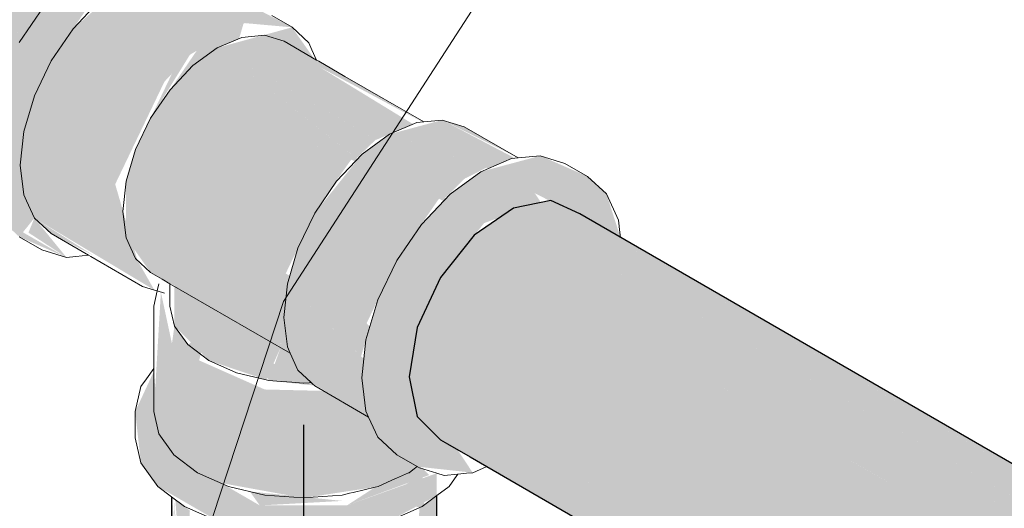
# Model space of a CAD drawing. Header units: millimetres. Extents: x 567 to 934, y -1 to 364.
# Tile 558 of 656: x 743.82 to 744.271, y 67.726 to 67.95. Entities that reach past the tile are written whole.
import ezdxf

# ---------------------------------------------------------------- set-up
doc = ezdxf.new("R2010")
doc.units = ezdxf.units.MM
doc.header["$MEASUREMENT"] = 0
for name, color, linetype, lineweight in [('AF-Condutos', 140, 'Continuous', 25), ('AF-Conexões', 152, 'Continuous', 18), ('AF-Sentido conduto', 140, 'Continuous', 30), ('ARQ-ESQUAD', 7, 'Continuous', 25)]:
    doc.layers.add(name, color=color, linetype=linetype, lineweight=lineweight)

msp = doc.modelspace()

# ---------------------------------------------------------------- hatches: boundary and pattern name
at = {"layer": 'AF-Condutos', "linetype": 'Continuous'}
for points in [[(742.10793, 68.99712), (742.07592, 69.01408), (742.0588, 69.01061), (742.04089, 68.9981), (742.0253, 68.9787), (742.01471, 68.95577), (742.08238, 68.91578), (743.81833, 67.91445), (742.11927, 68.92293), (743.82892, 67.93738), (742.12601, 68.9476), (743.84451, 67.95678), (742.14371, 68.9605), (743.86242, 67.96929), (742.10817, 68.99522), (743.86318, 67.9822)], [(743.83504, 67.96224), (742.12601, 68.9476), (743.82119, 67.94197)], [(742.11927, 68.92293), (743.80984, 67.9195), (743.82112, 67.94188)], [(744.04601, 67.86329), (744.02811, 67.85078), (744.01252, 67.83138), (744.00193, 67.80845), (744.72342, 67.3676), (744.72958, 67.38831), (744.73883, 67.40834), (744.74844, 67.4065), (744.13223, 67.78656), (744.75567, 67.43072), (744.75583, 67.43089)], [(744.09516, 67.84977), (744.06314, 67.86676), (744.04601, 67.86329), (744.78194, 67.43841), (744.09543, 67.84751), (744.7827, 67.45132)], [(744.76966, 67.44549), (744.04601, 67.86329), (744.75401, 67.432)], [(744.07652, 67.86057), (744.78274, 67.45133), (744.78424, 67.45197)], [(744.78146, 67.45202), (744.09543, 67.84751), (744.76962, 67.44575)], [(744.00193, 67.76778), (744.03826, 67.74658), (744.72325, 67.35132), (744.72321, 67.35167), (744.05327, 67.75296), (744.72115, 67.36854), (744.7242, 67.36713), (744.00193, 67.80845), (743.99819, 67.78595)], [(744.13223, 67.78656), (744.7408, 67.41121), (744.75564, 67.43069)], [(744.01252, 67.75707), (744.72385, 67.34638), (744.72383, 67.34654), (744.00193, 67.76778)], [(744.72258, 67.35204), (744.72416, 67.3668), (744.05327, 67.75296)], [(744.03826, 67.74658), (744.72383, 67.34654), (744.72325, 67.35132)], [(744.003, 67.7259), (744.00425, 67.7419), (743.98823, 67.73048)], [(744.01064, 67.61597), (744.01085, 67.73141), (744.00512, 67.72711), (744.00425, 67.7419), (743.99326, 67.60184), (744.00251, 67.6088), (744.00766, 67.65608)], [(743.8924, 67.62227), (743.89387, 67.65106), (743.88961, 67.73061), (743.88921, 67.64936)], [(743.89387, 67.65106), (743.8951, 67.67523), (743.89023, 67.73014)], [(743.8951, 67.67523), (743.89762, 67.72458), (743.89095, 67.7296)]]:
    msp.add_hatch(color=151, dxfattribs=at).paths.add_polyline_path(points)
at = {"layer": 'AF-Conexões', "linetype": 'Continuous'}
for points in [[(743.91942, 67.96063), (743.90969, 67.97515), (743.88517, 67.98726), (743.87201, 67.98596), (743.84377, 67.96965), (743.83061, 67.95576), (743.81931, 67.93923), (743.81064, 67.92117), (743.80519, 67.90283), (743.80333, 67.88545), (743.81064, 67.85817), (743.81931, 67.85013), (743.84101, 67.84064), (743.82103, 67.85217), (743.82628, 67.8587), (743.88134, 67.82568), (743.87356, 67.83931), (743.86336, 67.8742), (743.88595, 67.92125), (743.89765, 67.9336), (743.92275, 67.94809), (743.94449, 67.94615), (743.89253, 67.97345), (743.86829, 67.96695), (743.84403, 67.94545), (743.85677, 67.96409), (743.89253, 67.97345)], [(743.92021, 67.94101), (743.9222, 67.94777), (743.90073, 67.93538), (743.88855, 67.91756), (743.97351, 67.88471), (743.97449, 67.88574), (743.9102, 67.93675)], [(743.95453, 67.93187), (743.94449, 67.94615), (743.9102, 67.93675), (743.9832, 67.89461), (744.00001, 67.90176), (743.95708, 67.92799), (744.00425, 67.90274)], [(743.983, 67.89472), (743.9102, 67.93675), (743.97404, 67.88611)], [(743.87958, 67.90443), (743.89765, 67.9336), (743.88941, 67.92491)], [(743.96386, 67.87408), (743.88855, 67.91756), (743.87958, 67.90443), (743.95489, 67.86095)], [(743.97162, 67.88544), (743.88855, 67.91756), (743.96359, 67.87423)], [(743.86838, 67.87555), (743.9477, 67.84599), (743.95489, 67.86095), (743.87958, 67.90443), (743.8727, 67.8901)], [(743.98918, 67.89715), (744.03458, 67.88143), (744.04456, 67.88568), (744.01343, 67.90365)], [(744.04626, 67.8864), (744.01343, 67.90365), (744.04424, 67.88586)], [(744.04823, 67.88626), (744.02347, 67.90055), (744.01343, 67.90365)], [(744.01512, 67.86769), (743.98918, 67.89715), (743.97663, 67.888), (744.01394, 67.86645)], [(744.02399, 67.87706), (743.98918, 67.89715), (744.01479, 67.86806)], [(744.03359, 67.88177), (743.98918, 67.89715), (744.02412, 67.87698)], [(744.00358, 67.85541), (743.97663, 67.888), (743.95489, 67.86095), (743.99252, 67.83923)], [(744.09515, 67.84981), (744.08874, 67.86973), (744.08007, 67.87777), (744.05838, 67.88726), (744.0311, 67.87995), (744.01697, 67.86965), (744.00382, 67.85576), (743.99252, 67.83923), (743.98385, 67.82117), (743.9784, 67.80283), (743.97654, 67.78545), (743.9784, 67.77022), (743.98385, 67.75817), (744.00188, 67.74473), (744.02737, 67.74195), (743.99819, 67.78595), (744.00068, 67.80094), (744.01252, 67.83138), (744.03262, 67.85639), (744.05871, 67.86586), (744.05582, 67.87014)], [(744.01192, 67.86762), (743.97663, 67.888), (744.00353, 67.85546)], [(743.9477, 67.84599), (743.86838, 67.87555), (743.94159, 67.83327)], [(743.87958, 67.83372), (743.94235, 67.79958), (743.94341, 67.83222), (743.86838, 67.87555), (743.86838, 67.84967)], [(743.84101, 67.84064), (743.82629, 67.85869), (743.82357, 67.85201)], [(743.85335, 67.8416), (743.82628, 67.8587), (743.83399, 67.85156)], [(743.99252, 67.83923), (743.95489, 67.86095), (743.94718, 67.8449), (743.98481, 67.82318)], [(743.89054, 67.8092), (743.90639, 67.79335), (743.93264, 67.78449), (743.93923, 67.79928), (743.93384, 67.8298), (743.90639, 67.83895), (743.89054, 67.8548), (743.89054, 67.82739)], [(743.98018, 67.80885), (743.94718, 67.8449), (743.94234, 67.8286), (743.97965, 67.80706)], [(743.9787, 67.81046), (743.98481, 67.82318), (743.94718, 67.8449)], [(743.88845, 67.8286), (743.94262, 67.79733), (743.94235, 67.79954)], [(743.97745, 67.79402), (743.94234, 67.8286), (743.94068, 67.81315), (743.97724, 67.79205)], [(743.97616, 67.7953), (743.97965, 67.80706), (743.94234, 67.8286)], [(743.88111, 67.76995), (743.88344, 67.7597), (743.89014, 67.7977), (743.88432, 67.82476)], [(743.95326, 67.78327), (743.97964, 67.76746), (743.97724, 67.79205), (743.94068, 67.81315), (743.94234, 67.79961)], [(743.88111, 67.78843), (743.87253, 67.76995), (743.87516, 67.74642), (743.88287, 67.73568), (743.91111, 67.71937), (743.92972, 67.71492), (743.94969, 67.7134), (743.96966, 67.71492), (743.98827, 67.71937), (744.01085, 67.73141), (744.01085, 67.74168), (743.96966, 67.72692), (743.92972, 67.72692), (743.91191, 67.73721), (743.94969, 67.73035), (743.98266, 67.73534), (743.96966, 67.72692), (744.00747, 67.74088), (743.97964, 67.76746), (743.95888, 67.77945), (743.93194, 67.7801), (743.90186, 67.79343), (743.90607, 67.80914), (743.89678, 67.8005), (743.89054, 67.8092), (743.88344, 67.7597)], [(743.91942, 67.80223), (743.93409, 67.78414), (743.95466, 67.78189), (743.94067, 67.80331), (743.93384, 67.7842), (743.94386, 67.78716)], [(743.92512, 67.73333), (743.92972, 67.72692), (743.96759, 67.729)]]:
    msp.add_hatch(color=161, dxfattribs=at).paths.add_polyline_path(points)

# ---------------------------------------------------------------- linework, layer by layer
at = {"layer": 'AF-Condutos'}
for p, q in [((744.04601, 67.86329), (744.02811, 67.85078)), ((744.06314, 67.86676), (744.04601, 67.86329)), ((744.07652, 67.86057), (744.06314, 67.86676)), ((744.78424, 67.45197), (744.07652, 67.86057)), ((744.02811, 67.85078), (744.01252, 67.83138)), ((744.01252, 67.83138), (744.00193, 67.80845)), ((744.00193, 67.80845), (743.99819, 67.78595)), ((743.99819, 67.78595), (744.00193, 67.76778)), ((744.00193, 67.76778), (744.01252, 67.75707)), ((744.01252, 67.75707), (744.01578, 67.75519)), ((744.01578, 67.75519), (744.02619, 67.74917)), ((744.02619, 67.74917), (744.0339, 67.74472)), ((744.0339, 67.74472), (744.72385, 67.34638)), ((744.01085, 67.67281), (744.01085, 67.73141)), ((743.88921, 67.73091), (743.88921, 67.64936))]:
    msp.add_line(p, q, dxfattribs=at)
at = {"layer": 'AF-Conexões'}
for p, q in [((743.85573, 67.9578), (743.84403, 67.94545)), ((743.83061, 67.95576), (743.81931, 67.93923)), ((743.94449, 67.94615), (743.93518, 67.95153)), ((743.84403, 67.94545), (743.83399, 67.93075)), ((743.9522, 67.939), (743.94449, 67.94615)), ((743.92141, 67.94152), (743.9102, 67.93675)), ((743.93185, 67.94256), (743.92141, 67.94152)), ((743.94082, 67.93979), (743.93185, 67.94256)), ((743.95574, 67.93117), (743.94082, 67.93979)), ((743.9102, 67.93675), (743.899, 67.92858)), ((743.95363, 67.93583), (743.9522, 67.939)), ((743.95574, 67.93117), (743.95363, 67.93583)), ((743.83399, 67.93075), (743.82628, 67.9147)), ((743.95677, 67.93058), (743.95574, 67.93117)), ((743.96873, 67.92367), (743.95677, 67.93058)), ((743.899, 67.92858), (743.88855, 67.91756)), ((744.00488, 67.9028), (743.96873, 67.92367)), ((743.88855, 67.91756), (743.87958, 67.90443)), ((743.82628, 67.9147), (743.82144, 67.8984)), ((743.87958, 67.90443), (743.8727, 67.8901)), ((744.01343, 67.90365), (744.00488, 67.9028)), ((744.02347, 67.90055), (744.01343, 67.90365)), ((744.00173, 67.90249), (743.98918, 67.89715)), ((744.00488, 67.9028), (744.00173, 67.90249)), ((744.04823, 67.88626), (744.02347, 67.90055)), ((743.82144, 67.8984), (743.81979, 67.88295)), ((743.98918, 67.89715), (743.97663, 67.888)), ((743.8727, 67.8901), (743.86838, 67.87555)), ((743.97663, 67.888), (743.96493, 67.87565)), ((744.04522, 67.88596), (744.0311, 67.87995)), ((744.04823, 67.88626), (744.04522, 67.88596)), ((744.05838, 67.88726), (744.04823, 67.88626)), ((744.06968, 67.88377), (744.05838, 67.88726)), ((743.81979, 67.88295), (743.82144, 67.86941)), ((744.08007, 67.87777), (744.06968, 67.88377)), ((744.0311, 67.87995), (744.01697, 67.86965)), ((744.08874, 67.86973), (744.08007, 67.87777)), ((743.86838, 67.87555), (743.8669, 67.86175)), ((743.96493, 67.87565), (743.95489, 67.86095)), ((743.82144, 67.86941), (743.82268, 67.86667)), ((744.01697, 67.86965), (744.00382, 67.85576)), ((744.09419, 67.85769), (744.08874, 67.86973)), ((743.82268, 67.86667), (743.82628, 67.8587)), ((743.82628, 67.8587), (743.83399, 67.85156)), ((743.8669, 67.86175), (743.86838, 67.84967)), ((743.95489, 67.86095), (743.94718, 67.8449)), ((744.00382, 67.85576), (743.99252, 67.83923)), ((744.09488, 67.85208), (744.09419, 67.85769)), ((743.81931, 67.85013), (743.8297, 67.84413)), ((743.83399, 67.85156), (743.85115, 67.84165)), ((743.86838, 67.84967), (743.8727, 67.8401)), ((744.09515, 67.84981), (744.09488, 67.85208)), ((743.94718, 67.8449), (743.94234, 67.8286)), ((743.8297, 67.84413), (743.84101, 67.84064)), ((743.84101, 67.84064), (743.8453, 67.84107)), ((743.8453, 67.84107), (743.85115, 67.84165)), ((743.85115, 67.84165), (743.85213, 67.84108)), ((743.85213, 67.84108), (743.87591, 67.82736)), ((743.8727, 67.8401), (743.87958, 67.83372)), ((743.99252, 67.83923), (743.98385, 67.82117)), ((743.87958, 67.83372), (743.88491, 67.83065)), ((743.87591, 67.82736), (743.88134, 67.82568)), ((743.88344, 67.8286), (743.88268, 67.82526)), ((743.88491, 67.83065), (743.88845, 67.8286)), ((743.88845, 67.8286), (743.94262, 67.79733)), ((743.88845, 67.8286), (743.88845, 67.82549)), ((743.94234, 67.8286), (743.94068, 67.81315)), ((743.88268, 67.82526), (743.88111, 67.81835)), ((743.88134, 67.82568), (743.88268, 67.82526)), ((743.88268, 67.82526), (743.88595, 67.82425)), ((743.88845, 67.82549), (743.88845, 67.81835)), ((743.88111, 67.81835), (743.88111, 67.80752)), ((743.88845, 67.81835), (743.89054, 67.8092)), ((743.98385, 67.82117), (743.9784, 67.80283)), ((743.94068, 67.81315), (743.94234, 67.79961)), ((743.89054, 67.8092), (743.89666, 67.80068)), ((743.88111, 67.80752), (743.88111, 67.78977)), ((743.89666, 67.80068), (743.90639, 67.79335)), ((743.94234, 67.79961), (743.94364, 67.79674)), ((743.9784, 67.80283), (743.97654, 67.78545)), ((743.94262, 67.79733), (743.94364, 67.79674)), ((743.94364, 67.79674), (743.94718, 67.7889)), ((743.90639, 67.79335), (743.91907, 67.78774)), ((743.88111, 67.78977), (743.87768, 67.78499)), ((743.88111, 67.78977), (743.88111, 67.76995)), ((743.91907, 67.78774), (743.93264, 67.78449)), ((743.94718, 67.7889), (743.95326, 67.78327)), ((743.87516, 67.78148), (743.87253, 67.76995)), ((743.87768, 67.78499), (743.87516, 67.78148)), ((743.93264, 67.78449), (743.93384, 67.7842)), ((743.93384, 67.7842), (743.93756, 67.78392)), ((743.93756, 67.78392), (743.94432, 67.78341)), ((743.94432, 67.78341), (743.94969, 67.783)), ((743.94969, 67.783), (743.94984, 67.78301)), ((743.94984, 67.78301), (743.95238, 67.7832)), ((743.95238, 67.7832), (743.95326, 67.78327)), ((743.95326, 67.78327), (743.95389, 67.78268)), ((743.95389, 67.78268), (743.95489, 67.78176)), ((743.95489, 67.78176), (743.97964, 67.76746)), ((743.97654, 67.78545), (743.9784, 67.77022)), ((743.87253, 67.76995), (743.87253, 67.75795)), ((743.88111, 67.76995), (743.88344, 67.7597)), ((743.9784, 67.77022), (743.97964, 67.76746)), ((743.97964, 67.76746), (743.98385, 67.75817)), ((743.88344, 67.7597), (743.88921, 67.75167)), ((743.87253, 67.75795), (743.87516, 67.74642)), ((743.98385, 67.75817), (743.99252, 67.75013)), ((743.88921, 67.75167), (743.8903, 67.75015)), ((743.8903, 67.75015), (743.90119, 67.74195)), ((743.99252, 67.75013), (744.00188, 67.74473)), ((743.87516, 67.74642), (743.88287, 67.73568)), ((743.90119, 67.74195), (743.9154, 67.73566)), ((743.99236, 67.73937), (743.99794, 67.74184)), ((743.99794, 67.74184), (743.99819, 67.74195)), ((743.99819, 67.74195), (743.99992, 67.74326)), ((743.99992, 67.74326), (744.00188, 67.74473)), ((744.00188, 67.74473), (744.00291, 67.74413)), ((744.00291, 67.74413), (744.01085, 67.74168)), ((744.01085, 67.74168), (744.01421, 67.74064)), ((744.01421, 67.74064), (744.02052, 67.74127)), ((744.01901, 67.73916), (744.02052, 67.74127)), ((744.02052, 67.74127), (744.02446, 67.74166)), ((744.02446, 67.74166), (744.02737, 67.74195)), ((744.02737, 67.74195), (744.0339, 67.74472)), ((743.98398, 67.73566), (743.99029, 67.73845)), ((743.99029, 67.73845), (743.99236, 67.73937)), ((744.01651, 67.73568), (744.01901, 67.73916)), ((743.88287, 67.73568), (743.88921, 67.73091)), ((743.9154, 67.73566), (743.93194, 67.7317)), ((743.93194, 67.7317), (743.94969, 67.73035)), ((743.94969, 67.73035), (743.96744, 67.7317)), ((743.96744, 67.7317), (743.97087, 67.73252)), ((743.97087, 67.73252), (743.97249, 67.73291)), ((743.97249, 67.73291), (743.98266, 67.73534)), ((743.98266, 67.73534), (743.98398, 67.73566)), ((744.00425, 67.72645), (744.01085, 67.73141)), ((744.01085, 67.73141), (744.01651, 67.73568)), ((743.88921, 67.73091), (743.89513, 67.72645)), ((743.89513, 67.72645), (743.91111, 67.71937)), ((743.98827, 67.71937), (744.00425, 67.72645))]:
    msp.add_line(p, q, dxfattribs=at)
at = {"layer": 'AF-Sentido conduto'}
msp.add_lwpolyline([(743.94969, 67.76395), (743.94969, 67.56395)], dxfattribs=at)
at = {"layer": 'ARQ-ESQUAD', "color": 8, "lineweight": 5}
msp.add_lwpolyline([(744.31679, 68.19201), (744.15516, 68.08121), (744.0285, 67.95617), (743.94051, 67.82051), (743.89374, 67.67819), (743.88956, 67.53335), (743.92809, 67.39021), (744.00821, 67.25293), (744.12758, 67.12552), (744.28273, 67.01168)], dxfattribs=at)

doc.saveas('drawing.dxf')
